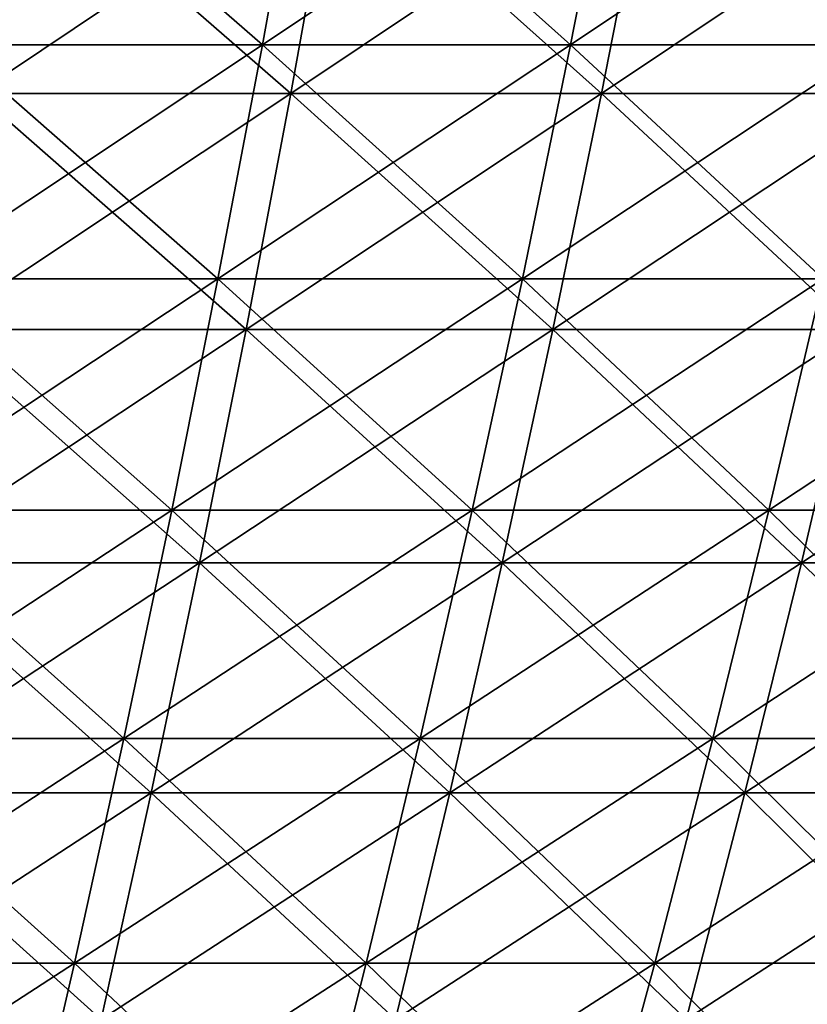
# Model space of a CAD drawing. Header units: millimetres. Extents: x -250 to 250, y -45 to 4150.
# Tile 656 of 656: x 67 to 83, y 4010 to 4030. Entities that reach past the tile are written whole.
import ezdxf

# ---------------------------------------------------------------- set-up
doc = ezdxf.new("R2010")
doc.units = ezdxf.units.MM
doc.header["$LTSCALE"] = 81.481481
for name, color, linetype in [('19', 7, 'CONTINUOUS'), ('20', 7, 'CONTINUOUS'), ('21', 7, 'CONTINUOUS'), ('22', 7, 'CONTINUOUS')]:
    doc.layers.add(name, color=color, linetype=linetype)

msp = doc.modelspace()

# ---------------------------------------------------------------- linework, layer by layer
at = {"layer": '19', "color": 7, "linetype": 'CONTINUOUS'}
for points in [[(72.594, 4028.379, -206.006), (66.215, 4028.379, -208.144), (73.469, 4033.233, -208.49), (72.594, 4028.379, -206.006)], [(73.469, 4033.233, -208.49), (66.215, 4028.379, -208.144), (67.014, 4033.233, -210.653), (73.469, 4033.233, -208.49)], [(78.903, 4028.379, -203.673), (72.594, 4028.379, -206.006), (79.854, 4033.233, -206.128), (78.903, 4028.379, -203.673)], [(79.854, 4033.233, -206.128), (72.594, 4028.379, -206.006), (73.469, 4033.233, -208.49), (79.854, 4033.233, -206.128)], [(85.138, 4028.379, -201.146), (78.903, 4028.379, -203.673), (86.164, 4033.233, -203.571), (85.138, 4028.379, -201.146)], [(86.164, 4033.233, -203.571), (78.903, 4028.379, -203.673), (79.854, 4033.233, -206.128), (86.164, 4033.233, -203.571)], [(71.683, 4023.584, -203.422), (65.385, 4023.584, -205.533), (72.594, 4028.379, -206.006), (71.683, 4023.584, -203.422)], [(72.594, 4028.379, -206.006), (65.385, 4023.584, -205.533), (66.215, 4028.379, -208.144), (72.594, 4028.379, -206.006)], [(77.914, 4023.584, -201.118), (71.683, 4023.584, -203.422), (78.903, 4028.379, -203.673), (77.914, 4023.584, -201.118)], [(78.903, 4028.379, -203.673), (71.683, 4023.584, -203.422), (72.594, 4028.379, -206.006), (78.903, 4028.379, -203.673)], [(84.07, 4023.584, -198.623), (77.914, 4023.584, -201.118), (85.138, 4028.379, -201.146), (84.07, 4023.584, -198.623)], [(85.138, 4028.379, -201.146), (77.914, 4023.584, -201.118), (78.903, 4028.379, -203.673), (85.138, 4028.379, -201.146)], [(70.738, 4018.851, -200.739), (64.522, 4018.851, -202.822), (71.683, 4023.584, -203.422), (70.738, 4018.851, -200.739)], [(71.683, 4023.584, -203.422), (64.522, 4018.851, -202.822), (65.385, 4023.584, -205.533), (71.683, 4023.584, -203.422)], [(76.886, 4018.851, -198.465), (70.738, 4018.851, -200.739), (77.914, 4023.584, -201.118), (76.886, 4018.851, -198.465)], [(77.914, 4023.584, -201.118), (70.738, 4018.851, -200.739), (71.683, 4023.584, -203.422), (77.914, 4023.584, -201.118)], [(82.961, 4018.851, -196.003), (76.886, 4018.851, -198.465), (84.07, 4023.584, -198.623), (82.961, 4018.851, -196.003)], [(84.07, 4023.584, -198.623), (76.886, 4018.851, -198.465), (77.914, 4023.584, -201.118), (84.07, 4023.584, -198.623)], [(88.958, 4018.851, -193.356), (82.961, 4018.851, -196.003), (90.147, 4023.584, -195.94), (88.958, 4018.851, -193.356)], [(90.147, 4023.584, -195.94), (82.961, 4018.851, -196.003), (84.07, 4023.584, -198.623), (90.147, 4023.584, -195.94)], [(69.758, 4014.181, -197.958), (63.628, 4014.181, -200.012), (70.738, 4018.851, -200.739), (69.758, 4014.181, -197.958)], [(70.738, 4018.851, -200.739), (63.628, 4014.181, -200.012), (64.522, 4018.851, -202.822), (70.738, 4018.851, -200.739)], [(75.821, 4014.181, -195.716), (69.758, 4014.181, -197.958), (76.886, 4018.851, -198.465), (75.821, 4014.181, -195.716)], [(76.886, 4018.851, -198.465), (69.758, 4014.181, -197.958), (70.738, 4018.851, -200.739), (76.886, 4018.851, -198.465)], [(81.812, 4014.181, -193.288), (75.821, 4014.181, -195.716), (82.961, 4018.851, -196.003), (81.812, 4014.181, -193.288)], [(82.961, 4018.851, -196.003), (75.821, 4014.181, -195.716), (76.886, 4018.851, -198.465), (82.961, 4018.851, -196.003)], [(87.725, 4014.181, -190.677), (81.812, 4014.181, -193.288), (88.958, 4018.851, -193.356), (87.725, 4014.181, -190.677)], [(88.958, 4018.851, -193.356), (81.812, 4014.181, -193.288), (82.961, 4018.851, -196.003), (88.958, 4018.851, -193.356)], [(68.743, 4009.578, -195.08), (62.703, 4009.578, -197.104), (69.758, 4014.181, -197.958), (68.743, 4009.578, -195.08)], [(69.758, 4014.181, -197.958), (62.703, 4009.578, -197.104), (63.628, 4014.181, -200.012), (69.758, 4014.181, -197.958)], [(74.718, 4009.578, -192.87), (68.743, 4009.578, -195.08), (75.821, 4014.181, -195.716), (74.718, 4009.578, -192.87)], [(75.821, 4014.181, -195.716), (68.743, 4009.578, -195.08), (69.758, 4014.181, -197.958), (75.821, 4014.181, -195.716)], [(80.622, 4009.578, -190.478), (74.718, 4009.578, -192.87), (81.812, 4014.181, -193.288), (80.622, 4009.578, -190.478)], [(81.812, 4014.181, -193.288), (74.718, 4009.578, -192.87), (75.821, 4014.181, -195.716), (81.812, 4014.181, -193.288)], [(86.45, 4009.578, -187.905), (80.622, 4009.578, -190.478), (87.725, 4014.181, -190.677), (86.45, 4009.578, -187.905)], [(87.725, 4014.181, -190.677), (80.622, 4009.578, -190.478), (81.812, 4014.181, -193.288), (87.725, 4014.181, -190.677)]]:
    msp.add_3dface(points, dxfattribs=at)
at = {"layer": '20', "color": 7, "linetype": 'CONTINUOUS'}
for points in [[(66.215, 4028.379, 208.144), (72.594, 4028.379, 206.006), (67.014, 4033.233, 210.653), (66.215, 4028.379, 208.144)], [(67.014, 4033.233, 210.653), (72.594, 4028.379, 206.006), (73.469, 4033.233, 208.49), (67.014, 4033.233, 210.653)], [(72.594, 4028.379, 206.006), (78.903, 4028.379, 203.673), (73.469, 4033.233, 208.49), (72.594, 4028.379, 206.006)], [(73.469, 4033.233, 208.49), (78.903, 4028.379, 203.673), (79.854, 4033.233, 206.128), (73.469, 4033.233, 208.49)], [(78.903, 4028.379, 203.673), (85.138, 4028.379, 201.146), (79.854, 4033.233, 206.128), (78.903, 4028.379, 203.673)], [(79.854, 4033.233, 206.128), (85.138, 4028.379, 201.146), (86.164, 4033.233, 203.571), (79.854, 4033.233, 206.128)], [(65.385, 4023.584, 205.533), (71.683, 4023.584, 203.422), (66.215, 4028.379, 208.144), (65.385, 4023.584, 205.533)], [(66.215, 4028.379, 208.144), (71.683, 4023.584, 203.422), (72.594, 4028.379, 206.006), (66.215, 4028.379, 208.144)], [(71.683, 4023.584, 203.422), (77.914, 4023.584, 201.118), (72.594, 4028.379, 206.006), (71.683, 4023.584, 203.422)], [(72.594, 4028.379, 206.006), (77.914, 4023.584, 201.118), (78.903, 4028.379, 203.673), (72.594, 4028.379, 206.006)], [(77.914, 4023.584, 201.118), (84.07, 4023.584, 198.623), (78.903, 4028.379, 203.673), (77.914, 4023.584, 201.118)], [(78.903, 4028.379, 203.673), (84.07, 4023.584, 198.623), (85.138, 4028.379, 201.146), (78.903, 4028.379, 203.673)], [(64.522, 4018.851, 202.822), (70.738, 4018.851, 200.739), (65.385, 4023.584, 205.533), (64.522, 4018.851, 202.822)], [(65.385, 4023.584, 205.533), (70.738, 4018.851, 200.739), (71.683, 4023.584, 203.422), (65.385, 4023.584, 205.533)], [(70.738, 4018.851, 200.739), (76.886, 4018.851, 198.465), (71.683, 4023.584, 203.422), (70.738, 4018.851, 200.739)], [(71.683, 4023.584, 203.422), (76.886, 4018.851, 198.465), (77.914, 4023.584, 201.118), (71.683, 4023.584, 203.422)], [(76.886, 4018.851, 198.465), (82.961, 4018.851, 196.003), (77.914, 4023.584, 201.118), (76.886, 4018.851, 198.465)], [(77.914, 4023.584, 201.118), (82.961, 4018.851, 196.003), (84.07, 4023.584, 198.623), (77.914, 4023.584, 201.118)], [(82.961, 4018.851, 196.003), (88.958, 4018.851, 193.356), (84.07, 4023.584, 198.623), (82.961, 4018.851, 196.003)], [(63.628, 4014.181, 200.012), (69.758, 4014.181, 197.958), (64.522, 4018.851, 202.822), (63.628, 4014.181, 200.012)], [(64.522, 4018.851, 202.822), (69.758, 4014.181, 197.958), (70.738, 4018.851, 200.739), (64.522, 4018.851, 202.822)], [(69.758, 4014.181, 197.958), (75.821, 4014.181, 195.716), (70.738, 4018.851, 200.739), (69.758, 4014.181, 197.958)], [(70.738, 4018.851, 200.739), (75.821, 4014.181, 195.716), (76.886, 4018.851, 198.465), (70.738, 4018.851, 200.739)], [(75.821, 4014.181, 195.716), (81.812, 4014.181, 193.288), (76.886, 4018.851, 198.465), (75.821, 4014.181, 195.716)], [(76.886, 4018.851, 198.465), (81.812, 4014.181, 193.288), (82.961, 4018.851, 196.003), (76.886, 4018.851, 198.465)], [(81.812, 4014.181, 193.288), (87.725, 4014.181, 190.677), (82.961, 4018.851, 196.003), (81.812, 4014.181, 193.288)], [(82.961, 4018.851, 196.003), (87.725, 4014.181, 190.677), (88.958, 4018.851, 193.356), (82.961, 4018.851, 196.003)], [(62.703, 4009.578, 197.104), (68.743, 4009.578, 195.08), (63.628, 4014.181, 200.012), (62.703, 4009.578, 197.104)], [(63.628, 4014.181, 200.012), (68.743, 4009.578, 195.08), (69.758, 4014.181, 197.958), (63.628, 4014.181, 200.012)], [(68.743, 4009.578, 195.08), (74.718, 4009.578, 192.87), (69.758, 4014.181, 197.958), (68.743, 4009.578, 195.08)], [(69.758, 4014.181, 197.958), (74.718, 4009.578, 192.87), (75.821, 4014.181, 195.716), (69.758, 4014.181, 197.958)], [(74.718, 4009.578, 192.87), (80.622, 4009.578, 190.478), (75.821, 4014.181, 195.716), (74.718, 4009.578, 192.87)], [(75.821, 4014.181, 195.716), (80.622, 4009.578, 190.478), (81.812, 4014.181, 193.288), (75.821, 4014.181, 195.716)], [(80.622, 4009.578, 190.478), (86.45, 4009.578, 187.905), (81.812, 4014.181, 193.288), (80.622, 4009.578, 190.478)], [(81.812, 4014.181, 193.288), (86.45, 4009.578, 187.905), (87.725, 4014.181, 190.677), (81.812, 4014.181, 193.288)]]:
    msp.add_3dface(points, dxfattribs=at)
at = {"layer": '21', "color": 7, "linetype": 'CONTINUOUS'}
for points in [[(72.016, 4029.367, 204.366), (65.688, 4029.367, 206.487), (72.884, 4034.182, 206.829), (72.016, 4029.367, 204.366)], [(72.884, 4034.182, 206.829), (65.688, 4029.367, 206.487), (66.48, 4034.182, 208.975), (72.884, 4034.182, 206.829)], [(78.275, 4029.367, 202.051), (72.016, 4029.367, 204.366), (79.218, 4034.182, 204.486), (78.275, 4029.367, 202.051)], [(79.218, 4034.182, 204.486), (72.016, 4029.367, 204.366), (72.884, 4034.182, 206.829), (79.218, 4034.182, 204.486)], [(84.46, 4029.367, 199.545), (78.275, 4029.367, 202.051), (85.478, 4034.182, 201.95), (84.46, 4029.367, 199.545)], [(85.478, 4034.182, 201.95), (78.275, 4029.367, 202.051), (79.218, 4034.182, 204.486), (85.478, 4034.182, 201.95)], [(71.113, 4024.611, 201.803), (64.864, 4024.611, 203.897), (72.016, 4029.367, 204.366), (71.113, 4024.611, 201.803)], [(72.016, 4029.367, 204.366), (64.864, 4024.611, 203.897), (65.688, 4029.367, 206.487), (72.016, 4029.367, 204.366)], [(77.294, 4024.611, 199.518), (71.113, 4024.611, 201.803), (78.275, 4029.367, 202.051), (77.294, 4024.611, 199.518)], [(78.275, 4029.367, 202.051), (71.113, 4024.611, 201.803), (72.016, 4029.367, 204.366), (78.275, 4029.367, 202.051)], [(83.401, 4024.611, 197.043), (77.294, 4024.611, 199.518), (84.46, 4029.367, 199.545), (83.401, 4024.611, 197.043)], [(84.46, 4029.367, 199.545), (77.294, 4024.611, 199.518), (78.275, 4029.367, 202.051), (84.46, 4029.367, 199.545)], [(70.175, 4019.916, 199.142), (64.009, 4019.916, 201.209), (71.113, 4024.611, 201.803), (70.175, 4019.916, 199.142)], [(71.113, 4024.611, 201.803), (64.009, 4019.916, 201.209), (64.864, 4024.611, 203.897), (71.113, 4024.611, 201.803)], [(76.274, 4019.916, 196.887), (70.175, 4019.916, 199.142), (77.294, 4024.611, 199.518), (76.274, 4019.916, 196.887)], [(77.294, 4024.611, 199.518), (70.175, 4019.916, 199.142), (71.113, 4024.611, 201.803), (77.294, 4024.611, 199.518)], [(82.301, 4019.916, 194.444), (76.274, 4019.916, 196.887), (83.401, 4024.611, 197.043), (82.301, 4019.916, 194.444)], [(83.401, 4024.611, 197.043), (76.274, 4019.916, 196.887), (77.294, 4024.611, 199.518), (83.401, 4024.611, 197.043)], [(88.25, 4019.916, 191.818), (82.301, 4019.916, 194.444), (89.429, 4024.611, 194.381), (88.25, 4019.916, 191.818)], [(89.429, 4024.611, 194.381), (82.301, 4019.916, 194.444), (83.401, 4024.611, 197.043), (89.429, 4024.611, 194.381)], [(69.203, 4015.284, 196.384), (63.123, 4015.284, 198.422), (70.175, 4019.916, 199.142), (69.203, 4015.284, 196.384)], [(70.175, 4019.916, 199.142), (63.123, 4015.284, 198.422), (64.009, 4019.916, 201.209), (70.175, 4019.916, 199.142)], [(75.218, 4015.284, 194.16), (69.203, 4015.284, 196.384), (76.274, 4019.916, 196.887), (75.218, 4015.284, 194.16)], [(76.274, 4019.916, 196.887), (69.203, 4015.284, 196.384), (70.175, 4019.916, 199.142), (76.274, 4019.916, 196.887)], [(81.161, 4015.284, 191.751), (75.218, 4015.284, 194.16), (82.301, 4019.916, 194.444), (81.161, 4015.284, 191.751)], [(82.301, 4019.916, 194.444), (75.218, 4015.284, 194.16), (76.274, 4019.916, 196.887), (82.301, 4019.916, 194.444)], [(87.028, 4015.284, 189.161), (81.161, 4015.284, 191.751), (88.25, 4019.916, 191.818), (87.028, 4015.284, 189.161)], [(88.25, 4019.916, 191.818), (81.161, 4015.284, 191.751), (82.301, 4019.916, 194.444), (88.25, 4019.916, 191.818)], [(68.197, 4010.718, 193.53), (62.205, 4010.718, 195.538), (69.203, 4015.284, 196.384), (68.197, 4010.718, 193.53)], [(69.203, 4015.284, 196.384), (62.205, 4010.718, 195.538), (63.123, 4015.284, 198.422), (69.203, 4015.284, 196.384)], [(74.125, 4010.718, 191.338), (68.197, 4010.718, 193.53), (75.218, 4015.284, 194.16), (74.125, 4010.718, 191.338)], [(75.218, 4015.284, 194.16), (68.197, 4010.718, 193.53), (69.203, 4015.284, 196.384), (75.218, 4015.284, 194.16)], [(79.982, 4010.718, 188.964), (74.125, 4010.718, 191.338), (81.161, 4015.284, 191.751), (79.982, 4010.718, 188.964)], [(81.161, 4015.284, 191.751), (74.125, 4010.718, 191.338), (75.218, 4015.284, 194.16), (81.161, 4015.284, 191.751)], [(85.763, 4010.718, 186.412), (79.982, 4010.718, 188.964), (87.028, 4015.284, 189.161), (85.763, 4010.718, 186.412)], [(87.028, 4015.284, 189.161), (79.982, 4010.718, 188.964), (81.161, 4015.284, 191.751), (87.028, 4015.284, 189.161)], [(67.158, 4006.221, 190.581), (61.257, 4006.221, 192.559), (68.197, 4010.718, 193.53), (67.158, 4006.221, 190.581)], [(68.197, 4010.718, 193.53), (61.257, 4006.221, 192.559), (62.205, 4010.718, 195.538), (68.197, 4010.718, 193.53)], [(72.995, 4006.221, 188.423), (67.158, 4006.221, 190.581), (74.125, 4010.718, 191.338), (72.995, 4006.221, 188.423)], [(74.125, 4010.718, 191.338), (67.158, 4006.221, 190.581), (68.197, 4010.718, 193.53), (74.125, 4010.718, 191.338)], [(78.763, 4006.221, 186.085), (72.995, 4006.221, 188.423), (79.982, 4010.718, 188.964), (78.763, 4006.221, 186.085)], [(79.982, 4010.718, 188.964), (72.995, 4006.221, 188.423), (74.125, 4010.718, 191.338), (79.982, 4010.718, 188.964)], [(84.456, 4006.221, 183.572), (78.763, 4006.221, 186.085), (85.763, 4010.718, 186.412), (84.456, 4006.221, 183.572)], [(85.763, 4010.718, 186.412), (78.763, 4006.221, 186.085), (79.982, 4010.718, 188.964), (85.763, 4010.718, 186.412)]]:
    msp.add_3dface(points, dxfattribs=at)
at = {"layer": '22', "color": 7, "linetype": 'CONTINUOUS'}
for points in [[(65.688, 4029.367, -206.487), (72.016, 4029.367, -204.366), (66.48, 4034.182, -208.975), (65.688, 4029.367, -206.487)], [(66.48, 4034.182, -208.975), (72.016, 4029.367, -204.366), (72.884, 4034.182, -206.829), (66.48, 4034.182, -208.975)], [(72.016, 4029.367, -204.366), (78.275, 4029.367, -202.051), (72.884, 4034.182, -206.829), (72.016, 4029.367, -204.366)], [(72.884, 4034.182, -206.829), (78.275, 4029.367, -202.051), (79.218, 4034.182, -204.486), (72.884, 4034.182, -206.829)], [(78.275, 4029.367, -202.051), (84.46, 4029.367, -199.545), (79.218, 4034.182, -204.486), (78.275, 4029.367, -202.051)], [(79.218, 4034.182, -204.486), (84.46, 4029.367, -199.545), (85.478, 4034.182, -201.95), (79.218, 4034.182, -204.486)], [(64.864, 4024.611, -203.897), (71.113, 4024.611, -201.803), (65.688, 4029.367, -206.487), (64.864, 4024.611, -203.897)], [(65.688, 4029.367, -206.487), (71.113, 4024.611, -201.803), (72.016, 4029.367, -204.366), (65.688, 4029.367, -206.487)], [(71.113, 4024.611, -201.803), (77.294, 4024.611, -199.518), (72.016, 4029.367, -204.366), (71.113, 4024.611, -201.803)], [(72.016, 4029.367, -204.366), (77.294, 4024.611, -199.518), (78.275, 4029.367, -202.051), (72.016, 4029.367, -204.366)], [(77.294, 4024.611, -199.518), (83.401, 4024.611, -197.043), (78.275, 4029.367, -202.051), (77.294, 4024.611, -199.518)], [(78.275, 4029.367, -202.051), (83.401, 4024.611, -197.043), (84.46, 4029.367, -199.545), (78.275, 4029.367, -202.051)], [(64.009, 4019.916, -201.209), (70.175, 4019.916, -199.142), (64.864, 4024.611, -203.897), (64.009, 4019.916, -201.209)], [(64.864, 4024.611, -203.897), (70.175, 4019.916, -199.142), (71.113, 4024.611, -201.803), (64.864, 4024.611, -203.897)], [(70.175, 4019.916, -199.142), (76.274, 4019.916, -196.887), (71.113, 4024.611, -201.803), (70.175, 4019.916, -199.142)], [(71.113, 4024.611, -201.803), (76.274, 4019.916, -196.887), (77.294, 4024.611, -199.518), (71.113, 4024.611, -201.803)], [(76.274, 4019.916, -196.887), (82.301, 4019.916, -194.444), (77.294, 4024.611, -199.518), (76.274, 4019.916, -196.887)], [(77.294, 4024.611, -199.518), (82.301, 4019.916, -194.444), (83.401, 4024.611, -197.043), (77.294, 4024.611, -199.518)], [(82.301, 4019.916, -194.444), (88.25, 4019.916, -191.818), (83.401, 4024.611, -197.043), (82.301, 4019.916, -194.444)], [(63.123, 4015.284, -198.422), (69.203, 4015.284, -196.384), (64.009, 4019.916, -201.209), (63.123, 4015.284, -198.422)], [(64.009, 4019.916, -201.209), (69.203, 4015.284, -196.384), (70.175, 4019.916, -199.142), (64.009, 4019.916, -201.209)], [(69.203, 4015.284, -196.384), (75.218, 4015.284, -194.16), (70.175, 4019.916, -199.142), (69.203, 4015.284, -196.384)], [(70.175, 4019.916, -199.142), (75.218, 4015.284, -194.16), (76.274, 4019.916, -196.887), (70.175, 4019.916, -199.142)], [(75.218, 4015.284, -194.16), (81.161, 4015.284, -191.751), (76.274, 4019.916, -196.887), (75.218, 4015.284, -194.16)], [(76.274, 4019.916, -196.887), (81.161, 4015.284, -191.751), (82.301, 4019.916, -194.444), (76.274, 4019.916, -196.887)], [(81.161, 4015.284, -191.751), (87.028, 4015.284, -189.161), (82.301, 4019.916, -194.444), (81.161, 4015.284, -191.751)], [(82.301, 4019.916, -194.444), (87.028, 4015.284, -189.161), (88.25, 4019.916, -191.818), (82.301, 4019.916, -194.444)], [(62.205, 4010.718, -195.538), (68.197, 4010.718, -193.53), (63.123, 4015.284, -198.422), (62.205, 4010.718, -195.538)], [(63.123, 4015.284, -198.422), (68.197, 4010.718, -193.53), (69.203, 4015.284, -196.384), (63.123, 4015.284, -198.422)], [(68.197, 4010.718, -193.53), (74.125, 4010.718, -191.338), (69.203, 4015.284, -196.384), (68.197, 4010.718, -193.53)], [(69.203, 4015.284, -196.384), (74.125, 4010.718, -191.338), (75.218, 4015.284, -194.16), (69.203, 4015.284, -196.384)], [(74.125, 4010.718, -191.338), (79.982, 4010.718, -188.964), (75.218, 4015.284, -194.16), (74.125, 4010.718, -191.338)], [(75.218, 4015.284, -194.16), (79.982, 4010.718, -188.964), (81.161, 4015.284, -191.751), (75.218, 4015.284, -194.16)], [(79.982, 4010.718, -188.964), (85.763, 4010.718, -186.412), (81.161, 4015.284, -191.751), (79.982, 4010.718, -188.964)], [(81.161, 4015.284, -191.751), (85.763, 4010.718, -186.412), (87.028, 4015.284, -189.161), (81.161, 4015.284, -191.751)], [(61.257, 4006.221, -192.559), (67.158, 4006.221, -190.581), (62.205, 4010.718, -195.538), (61.257, 4006.221, -192.559)], [(62.205, 4010.718, -195.538), (67.158, 4006.221, -190.581), (68.197, 4010.718, -193.53), (62.205, 4010.718, -195.538)], [(67.158, 4006.221, -190.581), (72.995, 4006.221, -188.423), (68.197, 4010.718, -193.53), (67.158, 4006.221, -190.581)], [(68.197, 4010.718, -193.53), (72.995, 4006.221, -188.423), (74.125, 4010.718, -191.338), (68.197, 4010.718, -193.53)], [(72.995, 4006.221, -188.423), (78.763, 4006.221, -186.085), (74.125, 4010.718, -191.338), (72.995, 4006.221, -188.423)], [(74.125, 4010.718, -191.338), (78.763, 4006.221, -186.085), (79.982, 4010.718, -188.964), (74.125, 4010.718, -191.338)], [(78.763, 4006.221, -186.085), (84.456, 4006.221, -183.572), (79.982, 4010.718, -188.964), (78.763, 4006.221, -186.085)], [(79.982, 4010.718, -188.964), (84.456, 4006.221, -183.572), (85.763, 4010.718, -186.412), (79.982, 4010.718, -188.964)]]:
    msp.add_3dface(points, dxfattribs=at)

doc.saveas('drawing.dxf')
